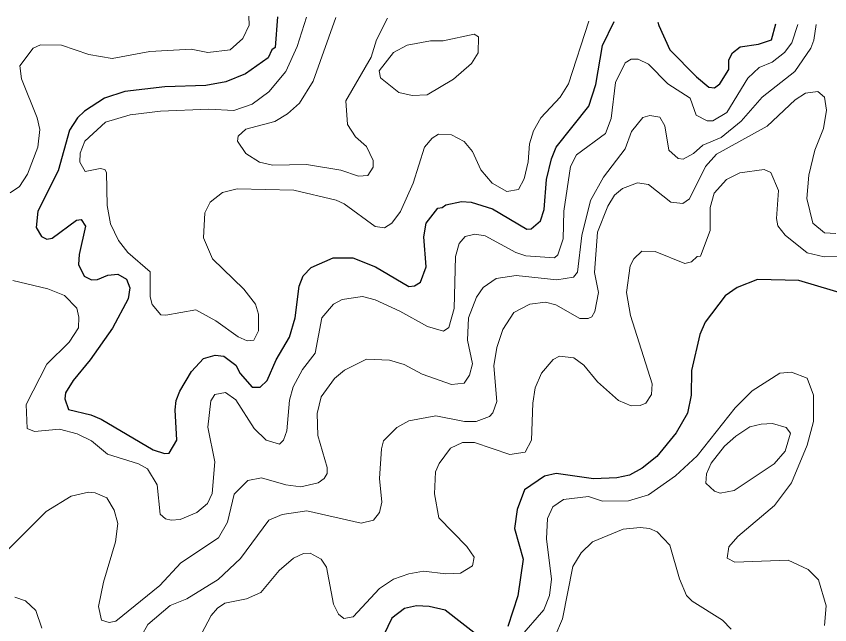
# Model space of a CAD drawing. Extents: x 673.3 to 698.5, y 6984.3 to 7012.3.
# Drawn here: x 684.042 to 685.241, y 7011.268 to 7012.166 of the extents above; entities that cross this region are included whole.
import ezdxf

# ---------------------------------------------------------------- set-up
doc = ezdxf.new("R2010")
doc.units = 0
doc.header["$LTSCALE"] = 0.032
doc.layers.add('1', color=7, linetype='Continuous', lineweight=25)
doc.layers.add('2', color=7, linetype='Continuous', lineweight=13)

msp = doc.modelspace()

# ---------------------------------------------------------------- linework, layer by layer
at = {"layer": '1'}
for points in [[(684.4269, 7012.1649), (684.4231, 7012.1194), (684.4186, 7012.1162), (684.413, 7012.1044), (684.3796, 7012.0806), (684.3506, 7012.069), (684.3212, 7012.0635), (684.2606, 7012.0617), (684.2017, 7012.0545), (684.172, 7012.0447), (684.1421, 7012.0256), (684.1322, 7012.0156), (684.1201, 7011.9975), (684.1033, 7011.9374), (684.0737, 7011.8781), (684.0709, 7011.8543), (684.079, 7011.8409), (684.087, 7011.837), (684.0946, 7011.8386), (684.1304, 7011.865), (684.1375, 7011.8661), (684.1439, 7011.8559), (684.1343, 7011.8144), (684.1335, 7011.7995), (684.1419, 7011.7822), (684.1525, 7011.7768), (684.1616, 7011.7775), (684.1767, 7011.784), (684.1912, 7011.7855), (684.2043, 7011.7779), (684.2091, 7011.765), (684.2066, 7011.7487), (684.1835, 7011.7056), (684.1507, 7011.6588), (684.1255, 7011.6287), (684.1143, 7011.6104), (684.1131, 7011.6015), (684.1186, 7011.5858), (684.1515, 7011.5781), (684.1671, 7011.5713), (684.2437, 7011.5265), (684.2602, 7011.5209), (684.2673, 7011.5214), (684.2784, 7011.5408), (684.276, 7011.5851), (684.2775, 7011.5988), (684.2828, 7011.6126), (684.2999, 7011.6418), (684.3175, 7011.661), (684.3349, 7011.6658), (684.3476, 7011.6642), (684.3655, 7011.6512), (684.3717, 7011.6387), (684.3892, 7011.6188), (684.4013, 7011.6188), (684.4117, 7011.6283), (684.4249, 7011.6592), (684.4446, 7011.6922), (684.4526, 7011.721), (684.4586, 7011.7676), (684.4648, 7011.7829), (684.4764, 7011.7953), (684.5088, 7011.8092), (684.5379, 7011.8093), (684.571, 7011.7961), (684.6204, 7011.7673), (684.6285, 7011.7683), (684.6376, 7011.7736), (684.6456, 7011.7962), (684.6425, 7011.8405), (684.6457, 7011.8605), (684.6629, 7011.8824), (684.6693, 7011.8834), (684.6747, 7011.8875), (684.6978, 7011.8923), (684.7124, 7011.8915), (684.7437, 7011.8816), (684.7943, 7011.8516), (684.8008, 7011.8519), (684.8141, 7011.8638), (684.8198, 7011.8804), (684.8232, 7011.9249), (684.8304, 7011.9555), (684.8372, 7011.9724), (684.8854, 7012.033), (684.8957, 7012.0647), (684.9059, 7012.1224), (684.923, 7012.1576)], [(684.9875, 7012.1567), (684.9887, 7012.1517), (685.0051, 7012.116), (685.0442, 7012.0761), (685.0624, 7012.0612), (685.0706, 7012.0601), (685.0785, 7012.0661), (685.0919, 7012.087), (685.092, 7012.1013), (685.0971, 7012.1115), (685.1088, 7012.1205), (685.1356, 7012.1244), (685.155, 7012.1307), (685.1612, 7012.1541)], [(685.2692, 7011.7539), (685.1949, 7011.7759), (685.1343, 7011.7775), (685.1044, 7011.7657), (685.0866, 7011.7532), (685.0569, 7011.7144), (685.0492, 7011.6964), (685.0367, 7011.6434), (685.0366, 7011.607), (685.0308, 7011.5804), (685.0142, 7011.5513), (684.9859, 7011.5166), (684.9643, 7011.4993), (684.9457, 7011.4889), (684.9268, 7011.4849), (684.8925, 7011.4836), (684.8376, 7011.4915)], [(684.8376, 7011.4915), (684.82, 7011.4875), (684.7907, 7011.4671), (684.7801, 7011.4382), (684.776, 7011.4104), (684.7889, 7011.3649), (684.7809, 7011.3111), (684.766, 7011.2659)], [(684.7275, 7011.2482), (684.6738, 7011.2897), (684.6505, 7011.2953), (684.6315, 7011.2961), (684.614, 7011.2925), (684.5952, 7011.2782), (684.5781, 7011.2425)]]:
    msp.add_lwpolyline(points, dxfattribs=at)
at = {"layer": '2'}
for points in [[(684.3843, 7012.1655), (684.3849, 7012.1524), (684.3758, 7012.1328), (684.3571, 7012.1159), (684.3239, 7012.1122), (684.2993, 7012.117), (684.2388, 7012.1137), (684.1833, 7012.1032), (684.1487, 7012.109), (684.1085, 7012.1229), (684.0773, 7012.1235), (684.0667, 7012.1187), (684.0471, 7012.0923), (684.0495, 7012.0731), (684.0727, 7012.0157), (684.0764, 7011.9988), (684.0733, 7011.9727), (684.0584, 7011.9328), (684.0466, 7011.9147), (684.0327, 7011.9052)], [(684.8857, 7012.1582), (684.8554, 7012.0658), (684.8433, 7012.046), (684.8146, 7012.0157), (684.8038, 7011.9968), (684.798, 7011.9773), (684.7963, 7011.951), (684.7901, 7011.9258), (684.782, 7011.9101), (684.7648, 7011.907), (684.7433, 7011.9193), (684.7266, 7011.939), (684.7139, 7011.9659), (684.702, 7011.9808), (684.6831, 7011.9908), (684.664, 7011.9916), (684.6546, 7011.9859), (684.6436, 7011.9727), (684.6266, 7011.9192), (684.6082, 7011.8777), (684.595, 7011.8605), (684.5844, 7011.8534), (684.5705, 7011.8558), (684.5251, 7011.889), (684.5132, 7011.8946), (684.4508, 7011.9092), (684.3671, 7011.911), (684.3455, 7011.9055), (684.3273, 7011.8914), (684.3198, 7011.8756), (684.3177, 7011.8389), (684.331, 7011.8079), (684.3773, 7011.7632), (684.3945, 7011.7413), (684.3989, 7011.7262), (684.3989, 7011.7018), (684.392, 7011.6879), (684.3821, 7011.6871), (684.3688, 7011.6928), (684.336, 7011.7165), (684.3063, 7011.7325), (684.2623, 7011.7246), (684.2549, 7011.7254), (684.2419, 7011.7406), (684.2393, 7011.752), (684.2391, 7011.7888), (684.2063, 7011.817), (684.1922, 7011.8351), (684.1804, 7011.8595), (684.1758, 7011.8865), (684.1746, 7011.9354), (684.1724, 7011.9394), (684.1652, 7011.9411), (684.1432, 7011.9364), (684.1352, 7011.9504), (684.1358, 7011.9636), (684.1427, 7011.9816), (684.1734, 7012.0095), (684.2098, 7012.0202), (684.2542, 7012.0258), (684.3256, 7012.0283), (684.3626, 7012.0267), (684.3892, 7012.0361), (684.414, 7012.0539), (684.439, 7012.0839), (684.4556, 7012.121), (684.4694, 7012.1643)], [(684.5127, 7012.1637), (684.4794, 7012.0696), (684.4593, 7012.0375), (684.4415, 7012.0219), (684.4228, 7012.0105), (684.3803, 7011.9989), (684.3688, 7011.9885), (684.368, 7011.9814), (684.3801, 7011.9631), (684.4002, 7011.9502), (684.4193, 7011.9461), (684.4695, 7011.9469), (684.5199, 7011.9388), (684.546, 7011.9298), (684.5598, 7011.9306), (684.5675, 7011.9429), (684.5675, 7011.9528), (684.5578, 7011.9735), (684.5419, 7011.9879), (684.5299, 7012.0059), (684.5276, 7012.041), (684.5647, 7012.1051), (684.5726, 7012.1307), (684.589, 7012.1625)], [(685.2205, 7012.1532), (685.2173, 7012.1302), (685.2127, 7012.1187), (685.1894, 7012.0843), (685.1408, 7012.0462), (685.11, 7012.0107), (685.0804, 7011.9866), (685.0538, 7011.9754), (685.0396, 7011.963), (685.0246, 7011.955), (685.0174, 7011.9559), (685.0037, 7011.968), (684.9974, 7012.0038), (684.9901, 7012.0167), (684.9754, 7012.0194), (684.9651, 7012.0161), (684.9483, 7011.9958), (684.9393, 7011.9699), (684.9071, 7011.9281), (684.8882, 7011.8937), (684.8754, 7011.8421), (684.869, 7011.788), (684.8631, 7011.781), (684.8385, 7011.7767), (684.7783, 7011.7831), (684.749, 7011.7789), (684.7298, 7011.7654), (684.7198, 7011.7513), (684.7083, 7011.721), (684.7068, 7011.688), (684.714, 7011.6529), (684.7099, 7011.6364), (684.7018, 7011.6244), (684.6832, 7011.6228), (684.6398, 7011.638), (684.6134, 7011.6519), (684.592, 7011.6587), (684.558, 7011.6601), (684.5254, 7011.6438), (684.5106, 7011.6317), (684.4912, 7011.6043), (684.4853, 7011.5799), (684.4861, 7011.5473), (684.4998, 7011.5002), (684.4998, 7011.4915), (684.4956, 7011.484), (684.4865, 7011.4777), (684.4611, 7011.472), (684.4388, 7011.4745), (684.4033, 7011.485), (684.3829, 7011.481), (684.3631, 7011.4607), (684.3532, 7011.4197), (684.3398, 7011.3968), (684.2841, 7011.3596), (684.2531, 7011.3264), (684.1885, 7011.2735), (684.1788, 7011.2718), (684.1673, 7011.2753), (684.1628, 7011.2952), (684.1702, 7011.3313), (684.188, 7011.3906), (684.1912, 7011.4176), (684.1858, 7011.4373), (684.1751, 7011.4553), (684.1581, 7011.4628), (684.148, 7011.4639), (684.1226, 7011.4581), (684.0856, 7011.4353), (684.0301, 7011.3798)], [(684.9736, 7012.0951), (685.0021, 7012.066), (685.0348, 7012.0446), (685.0437, 7012.0196), (685.0599, 7012.0115), (685.0683, 7012.0112), (685.0889, 7012.0238), (685.12, 7012.0741), (685.1367, 7012.0898), (685.1558, 7012.0977), (685.1739, 7012.1119), (685.1848, 7012.1263), (685.1934, 7012.1536)], [(684.0365, 7011.7758), (684.0881, 7011.7638), (684.1128, 7011.7539), (684.1311, 7011.7354), (684.1342, 7011.7219), (684.1333, 7011.7061), (684.1196, 7011.6848), (684.0869, 7011.6526), (684.0561, 7011.5929), (684.0579, 7011.5577), (684.0687, 7011.5535), (684.1055, 7011.5567), (684.1316, 7011.55), (684.1524, 7011.5394), (684.176, 7011.52), (684.2217, 7011.5056), (684.235, 7011.4982), (684.2492, 7011.4748), (684.254, 7011.4316), (684.2616, 7011.4247), (684.2701, 7011.4224), (684.2832, 7011.4238), (684.308, 7011.4339), (684.3236, 7011.4472), (684.3303, 7011.4617), (684.3345, 7011.5085), (684.324, 7011.5598), (684.3287, 7011.5986), (684.3346, 7011.6078), (684.3501, 7011.6106), (684.3653, 7011.5999), (684.3923, 7011.5578), (684.4101, 7011.5406), (684.4296, 7011.5349), (684.4358, 7011.5406), (684.4405, 7011.5541), (684.4446, 7011.5994), (684.4497, 7011.6193), (684.4634, 7011.6449), (684.4822, 7011.6689), (684.4923, 7011.7208), (684.5093, 7011.7409), (684.5222, 7011.7481), (684.5518, 7011.7522), (684.5705, 7011.7473), (684.6069, 7011.7309), (684.6476, 7011.7081), (684.6715, 7011.7011), (684.6792, 7011.7069), (684.6873, 7011.7345), (684.6889, 7011.8111), (684.6945, 7011.8304), (684.7032, 7011.8407), (684.7178, 7011.8441), (684.7328, 7011.8417), (684.778, 7011.8171), (684.7926, 7011.8124), (684.835, 7011.8093), (684.8401, 7011.814), (684.8477, 7011.8373), (684.8485, 7011.8783), (684.8586, 7011.9439), (684.8676, 7011.961), (684.9101, 7011.9925), (684.9185, 7012.0148), (684.925, 7012.0679), (684.9389, 7012.0967), (684.9479, 7012.1024), (684.9581, 7012.1024), (684.9736, 7012.0951)], [(684.9574, 7011.9198), (684.9733, 7011.9176), (685.0065, 7011.8914), (685.0243, 7011.8893), (685.034, 7011.8961), (685.0574, 7011.9438), (685.0738, 7011.9621), (685.1484, 7012.0035), (685.1895, 7012.0425), (685.2051, 7012.0523), (685.2229, 7012.0547), (685.2329, 7012.046), (685.236, 7012.0272), (685.2313, 7012.0001), (685.2185, 7011.9682), (685.21, 7011.9314), (685.2068, 7011.8969), (685.2158, 7011.8607), (685.233, 7011.8463), (685.2497, 7011.8454)], [(685.2518, 7011.8117), (685.2325, 7011.8109), (685.2072, 7011.8168), (685.1748, 7011.8429), (685.1639, 7011.8563), (685.1621, 7011.8673), (685.1652, 7011.9086), (685.1537, 7011.9353), (685.1438, 7011.9395), (685.1082, 7011.9345), (685.0887, 7011.9247), (685.0704, 7011.9045), (685.0642, 7011.8838), (685.0642, 7011.8499), (685.05, 7011.812), (685.0454, 7011.8114), (685.0371, 7011.8036), (685.0273, 7011.8011), (684.9832, 7011.8188), (684.9639, 7011.819), (684.9521, 7011.8078), (684.9466, 7011.7974), (684.9413, 7011.7584), (684.947, 7011.7242), (684.9787, 7011.6235), (684.9779, 7011.608), (684.9698, 7011.5952), (684.9613, 7011.5917), (684.9481, 7011.591), (684.9291, 7011.5992), (684.8984, 7011.6266), (684.878, 7011.651), (684.8633, 7011.662), (684.8422, 7011.6643), (684.833, 7011.6593), (684.8156, 7011.6392), (684.8064, 7011.6177), (684.8029, 7011.5949), (684.8012, 7011.5406), (684.7917, 7011.5229), (684.7691, 7011.5194), (684.7169, 7011.5369), (684.6994, 7011.5372), (684.6815, 7011.529), (684.6648, 7011.5064), (684.6596, 7011.494), (684.6579, 7011.4616), (684.6644, 7011.4259), (684.7059, 7011.3838), (684.7164, 7011.3679), (684.7143, 7011.3552), (684.6962, 7011.3443), (684.6747, 7011.3434), (684.6421, 7011.3474), (684.6203, 7011.3436), (684.5975, 7011.3355), (684.5771, 7011.322), (684.5383, 7011.2802), (684.5246, 7011.2775), (684.5167, 7011.2839), (684.5092, 7011.2989), (684.4992, 7011.3533), (684.4912, 7011.3649), (684.4749, 7011.3742), (684.4649, 7011.3735), (684.4505, 7011.3664), (684.4293, 7011.3485), (684.4021, 7011.3159), (684.3809, 7011.3068), (684.3492, 7011.3002), (684.3381, 7011.2931), (684.3288, 7011.2823), (684.3052, 7011.2372)], [(684.2263, 7011.2522), (684.2355, 7011.2688), (684.2684, 7011.2967), (684.2931, 7011.3064), (684.3395, 7011.335), (684.372, 7011.3662), (684.4138, 7011.4224), (684.4338, 7011.431), (684.4698, 7011.4362), (684.5499, 7011.4184), (684.568, 7011.4228), (684.5773, 7011.4341), (684.5805, 7011.449), (684.5772, 7011.4839), (684.5798, 7011.5277), (684.583, 7011.5395), (684.6028, 7011.5594), (684.6204, 7011.5689), (684.6603, 7011.5763), (684.7021, 7011.5682), (684.7196, 7011.5682), (684.7391, 7011.5754), (684.7443, 7011.5809), (684.7499, 7011.5978), (684.7458, 7011.6501), (684.7498, 7011.6773), (684.759, 7011.7038), (684.7752, 7011.7286), (684.7986, 7011.7413), (684.8219, 7011.744), (684.837, 7011.74), (684.8721, 7011.7197), (684.8846, 7011.7197), (684.89, 7011.7225), (684.8942, 7011.7302), (684.8997, 7011.7584), (684.8941, 7011.7877), (684.8983, 7011.8474), (684.9135, 7011.8855), (684.9236, 7011.9017), (684.9351, 7011.9118), (684.9574, 7011.9198)], [(684.7834, 7011.2492), (684.8191, 7011.2905), (684.8274, 7011.3114), (684.8305, 7011.3355), (684.8233, 7011.395), (684.8249, 7011.4251), (684.8326, 7011.4424), (684.8482, 7011.4531), (684.8851, 7011.4574), (684.9057, 7011.4506), (684.944, 7011.4509), (684.9733, 7011.46), (685.0135, 7011.4879), (685.0454, 7011.5175), (685.1014, 7011.5882), (685.1264, 7011.6131), (685.1672, 7011.6391), (685.1845, 7011.6407), (685.2075, 7011.6322), (685.2166, 7011.607), (685.2165, 7011.5683), (685.2073, 7011.5334), (685.1841, 7011.4776), (685.1593, 7011.4442), (685.1054, 7011.3983), (685.092, 7011.3831), (685.0896, 7011.3666), (685.1007, 7011.3609), (685.1792, 7011.3638), (685.209, 7011.3501), (685.2241, 7011.3346), (685.2352, 7011.2965), (685.2328, 7011.2673)], [(685.0952, 7011.262), (685.0826, 7011.2754), (685.0377, 7011.3033), (685.0294, 7011.3115), (685.0192, 7011.3361), (685.0048, 7011.3859), (684.9865, 7011.4054), (684.9752, 7011.4102), (684.9611, 7011.4118), (684.9362, 7011.4095), (684.8911, 7011.3907), (684.8742, 7011.3746), (684.862, 7011.3543), (684.847, 7011.2772), (684.8353, 7011.2505)], [(684.0395, 7011.3093), (684.0555, 7011.3037), (684.0707, 7011.2896), (684.0796, 7011.2636)]]:
    msp.add_lwpolyline(points, dxfattribs=at)
for points in [[(684.686, 7012.073), (684.7125, 7012.096), (684.7227, 7012.1117), (684.7229, 7012.1354), (684.7165, 7012.139), (684.6708, 7012.1291), (684.6522, 7012.1292), (684.618, 7012.1227), (684.5976, 7012.1121), (684.5765, 7012.085), (684.5783, 7012.0747), (684.6056, 7012.0533), (684.6252, 7012.0487), (684.6473, 7012.0495)], [(685.1587, 7011.5055), (685.175, 7011.5243), (685.183, 7011.5509), (685.1764, 7011.5593), (685.1564, 7011.565), (685.1395, 7011.5641), (685.1229, 7011.56), (685.102, 7011.5463), (685.0855, 7011.5316), (685.0661, 7011.5066), (685.0592, 7011.491), (685.0578, 7011.4772), (685.0706, 7011.4655), (685.0792, 7011.4625), (685.0999, 7011.4663)]]:
    msp.add_lwpolyline(points, close=True, dxfattribs=at)

doc.saveas('drawing.dxf')
